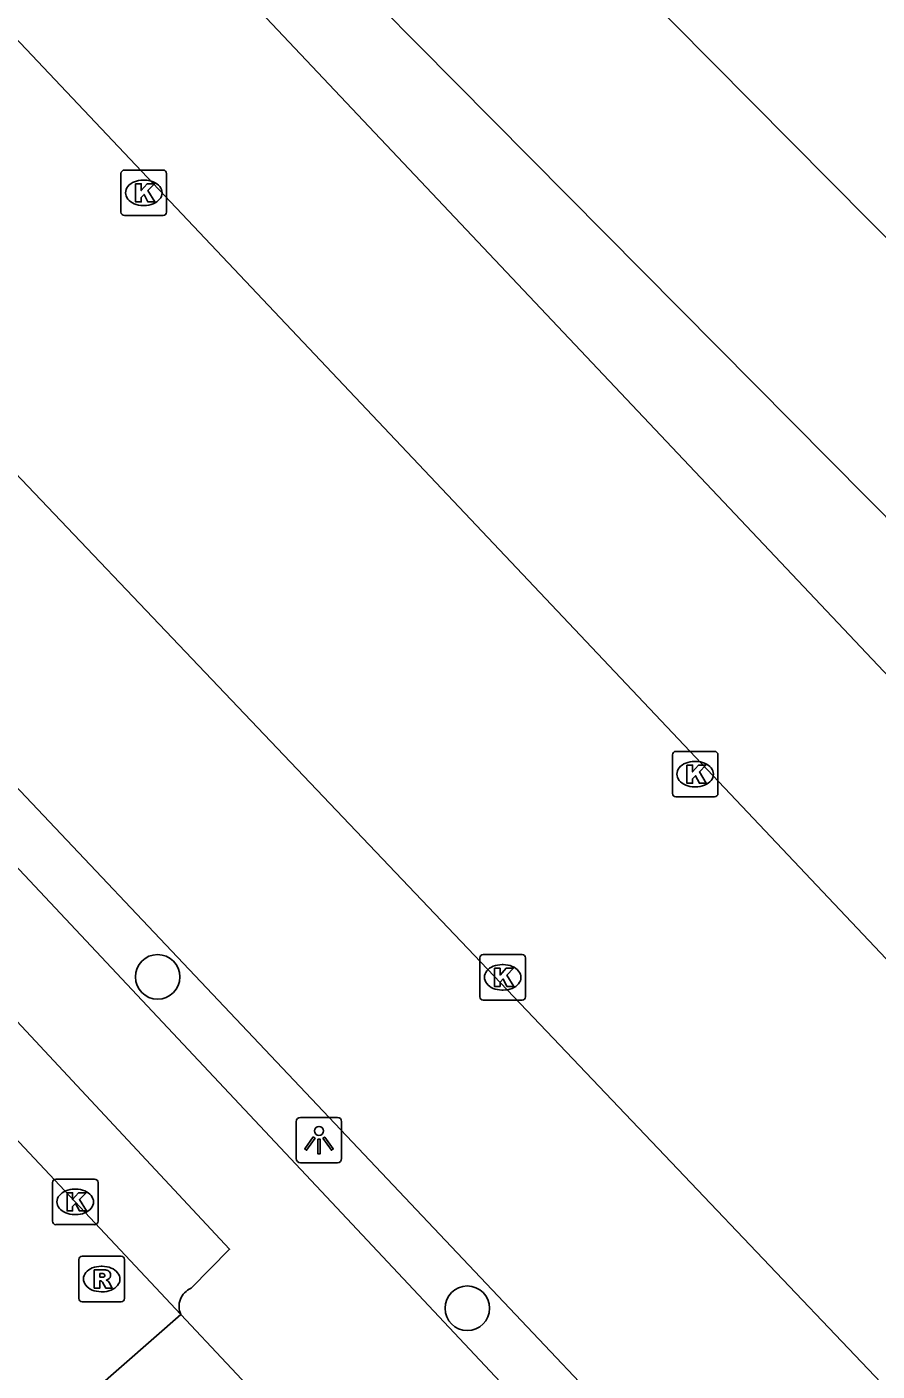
# Model space of a CAD drawing. Extents: x 162347 to 162868, y 381221 to 381813.
# Drawn here: x 162687 to 162705.66, y 381504.82 to 381534.32 of the extents above; entities that cross this region are included whole.
import ezdxf

# ---------------------------------------------------------------- set-up
doc = ezdxf.new("R2010")
doc.units = 0
for name, color, linetype in [('IMGEO_Boom', 7, 'Continuous'), ('IMGEO_Kolk', 7, 'Continuous'), ('IMGEO_Lichtpunt', 7, 'Continuous'), ('IMGEO_Parkeervlak_open', 7, 'Continuous'), ('IMGEO_Rijbaan_lokaal_gesloten', 7, 'Continuous'), ('IMGEO_Rijbaan_lokaal_open', 7, 'Continuous'), ('IMGEO_Rioolput', 7, 'Continuous'), ('IMGEO_Voetpad_open', 7, 'Continuous')]:
    doc.layers.add(name, color=color, linetype=linetype)

msp = doc.modelspace()

# ---------------------------------------------------------------- linework, layer by layer
at = {"layer": 'IMGEO_Boom'}
for centre in [(162689.87, 381513.476), (162696.668, 381506.204)]:
    msp.add_circle(centre, 0.489, dxfattribs=at)
at = {"layer": 'IMGEO_Kolk'}
for p, q in [((162689.14, 381531.181), (162689.992, 381531.181)), ((162689.065, 381530.255), (162689.065, 381531.107)), ((162689.553, 381530.961), (162689.578, 381530.961)), ((162690.066, 381531.107), (162690.066, 381530.255)), ((162689.576, 381530.401), (162689.551, 381530.401)), ((162689.992, 381530.181), (162689.14, 381530.181)), ((162701.17, 381517.498), (162701.17, 381518.35)), ((162701.245, 381518.424), (162702.097, 381518.424)), ((162701.658, 381518.204), (162701.683, 381518.204)), ((162702.171, 381518.35), (162702.171, 381517.498)), ((162701.681, 381517.644), (162701.656, 381517.644)), ((162702.097, 381517.424), (162701.245, 381517.424)), ((162696.944, 381513.039), (162696.944, 381513.891)), ((162697.019, 381513.965), (162697.871, 381513.965)), ((162697.432, 381513.745), (162697.457, 381513.745)), ((162697.945, 381513.891), (162697.945, 381513.039)), ((162697.455, 381513.185), (162697.43, 381513.185)), ((162697.871, 381512.965), (162697.019, 381512.965)), ((162687.635, 381509.038), (162688.487, 381509.038)), ((162687.56, 381508.112), (162687.56, 381508.964)), ((162688.048, 381508.818), (162688.073, 381508.818)), ((162688.561, 381508.964), (162688.561, 381508.112)), ((162688.071, 381508.258), (162688.046, 381508.258)), ((162688.487, 381508.038), (162687.635, 381508.038))]:
    msp.add_line(p, q, dxfattribs=at)
for points in [[(162689.14, 381531.181), (162689.992, 381531.181)], [(162689.065, 381530.255), (162689.065, 381531.107)], [(162689.386, 381530.881), (162689.509, 381530.881), (162689.509, 381530.73), (162689.639, 381530.881), (162689.803, 381530.881), (162689.657, 381530.73), (162689.81, 381530.481), (162689.658, 381530.481), (162689.573, 381530.645), (162689.509, 381530.578), (162689.509, 381530.481), (162689.386, 381530.481), (162689.386, 381530.881)], [(162690.066, 381531.107), (162690.066, 381530.255)], [(162689.992, 381530.181), (162689.14, 381530.181)], [(162701.17, 381517.498), (162701.17, 381518.35)], [(162701.245, 381518.424), (162702.097, 381518.424)], [(162702.171, 381518.35), (162702.171, 381517.498)], [(162701.491, 381518.124), (162701.614, 381518.124), (162701.614, 381517.973), (162701.744, 381518.124), (162701.908, 381518.124), (162701.762, 381517.973), (162701.915, 381517.724), (162701.763, 381517.724), (162701.678, 381517.888), (162701.614, 381517.821), (162701.614, 381517.724), (162701.491, 381517.724), (162701.491, 381518.124)], [(162702.097, 381517.424), (162701.245, 381517.424)], [(162696.944, 381513.039), (162696.944, 381513.891)], [(162697.019, 381513.965), (162697.871, 381513.965)], [(162697.945, 381513.891), (162697.945, 381513.039)], [(162697.265, 381513.665), (162697.388, 381513.665), (162697.388, 381513.514), (162697.518, 381513.665), (162697.682, 381513.665), (162697.536, 381513.514), (162697.689, 381513.265), (162697.537, 381513.265), (162697.452, 381513.429), (162697.388, 381513.362), (162697.388, 381513.265), (162697.265, 381513.265), (162697.265, 381513.665)], [(162697.871, 381512.965), (162697.019, 381512.965)], [(162687.635, 381509.038), (162688.487, 381509.038)], [(162687.56, 381508.112), (162687.56, 381508.964)], [(162687.881, 381508.738), (162688.004, 381508.738), (162688.004, 381508.587), (162688.134, 381508.738), (162688.298, 381508.738), (162688.152, 381508.587), (162688.305, 381508.338), (162688.153, 381508.338), (162688.068, 381508.502), (162688.004, 381508.435), (162688.004, 381508.338), (162687.881, 381508.338), (162687.881, 381508.738)], [(162688.561, 381508.964), (162688.561, 381508.112)], [(162688.487, 381508.038), (162687.635, 381508.038)]]:
    msp.add_lwpolyline(points, dxfattribs=at)
for centre, start, end in [((162689.142, 381531.105), 91.552, 178.448), ((162689.142, 381531.105), 91.552, 178.448), ((162689.99, 381531.105), 1.552, 88.448), ((162689.99, 381531.105), 1.552, 88.448), ((162689.142, 381530.257), 181.552, 268.448), ((162689.142, 381530.257), 181.552, 268.448), ((162689.99, 381530.257), 271.552, 358.448), ((162689.99, 381530.257), 271.552, 358.448), ((162701.247, 381518.348), 91.552, 178.448), ((162701.247, 381518.348), 91.552, 178.448), ((162702.095, 381518.348), 1.552, 88.448), ((162702.095, 381518.348), 1.552, 88.448), ((162701.247, 381517.5), 181.552, 268.448), ((162701.247, 381517.5), 181.552, 268.448), ((162702.095, 381517.5), 271.552, 358.448), ((162702.095, 381517.5), 271.552, 358.448), ((162697.021, 381513.889), 91.552, 178.448), ((162697.021, 381513.889), 91.552, 178.448), ((162697.869, 381513.889), 1.552, 88.448), ((162697.869, 381513.889), 1.552, 88.448), ((162697.021, 381513.041), 181.552, 268.448), ((162697.021, 381513.041), 181.552, 268.448), ((162697.869, 381513.041), 271.552, 358.448), ((162697.869, 381513.041), 271.552, 358.448), ((162687.637, 381508.962), 91.552, 178.448), ((162687.637, 381508.962), 91.552, 178.448), ((162688.485, 381508.962), 1.552, 88.448), ((162688.485, 381508.962), 1.552, 88.448), ((162687.637, 381508.114), 181.552, 268.448), ((162687.637, 381508.114), 181.552, 268.448), ((162688.485, 381508.114), 271.552, 358.448), ((162688.485, 381508.114), 271.552, 358.448)]:
    msp.add_arc(centre, 0.0765, start, end, dxfattribs=at)
for centre, major_axis, ratio, start_param, end_param in [((162689.552, 381530.681), (-0.387, 0.002), 0.722429, 4.712389, 7.853982), ((162689.577, 381530.681), (-0.39, 0.002), 0.717154, 1.570796, 4.712389), ((162701.657, 381517.924), (-0.387, 0.002), 0.722429, 4.712389, 7.853982), ((162701.682, 381517.924), (-0.39, 0.002), 0.717154, 1.570796, 4.712389), ((162697.431, 381513.465), (-0.387, 0.002), 0.722429, 4.712389, 7.853982), ((162697.456, 381513.465), (-0.39, 0.002), 0.717154, 1.570796, 4.712389), ((162688.047, 381508.538), (-0.387, 0.002), 0.722429, 4.712389, 7.853982), ((162688.072, 381508.538), (-0.39, 0.002), 0.717154, 1.570796, 4.712389)]:
    msp.add_ellipse(centre, major_axis=major_axis, ratio=ratio, start_param=start_param, end_param=end_param, dxfattribs=at)
at = {"layer": 'IMGEO_Lichtpunt'}
for p, q in [((162692.913, 381510.298), (162692.913, 381509.491)), ((162692.913, 381510.298), (162692.913, 381509.491)), ((162693.815, 381510.393), (162693.007, 381510.393)), ((162693.815, 381510.393), (162693.007, 381510.393)), ((162693.909, 381509.491), (162693.909, 381510.298)), ((162693.909, 381509.491), (162693.909, 381510.298)), ((162693.007, 381509.397), (162693.815, 381509.397)), ((162693.007, 381509.397), (162693.815, 381509.397))]:
    msp.add_line(p, q, dxfattribs=at)
for points in [[(162693.287, 381509.962), (162693.326, 381509.934), (162693.138, 381509.672), (162693.1, 381509.699), (162693.287, 381509.962)], [(162693.389, 381509.914), (162693.436, 381509.914), (162693.436, 381509.592), (162693.389, 381509.592), (162693.389, 381509.914)], [(162693.499, 381509.934), (162693.537, 381509.961), (162693.724, 381509.699), (162693.685, 381509.671), (162693.499, 381509.934)]]:
    msp.add_lwpolyline(points, dxfattribs=at)
msp.add_circle((162693.412, 381510.096), 0.0994, dxfattribs=at)
for centre, start, end in [((162693.007, 381510.298), 90, 180), ((162693.007, 381510.298), 90, 180), ((162693.815, 381510.298), 0, 90), ((162693.815, 381510.298), 0, 90), ((162693.007, 381509.491), 180, 270), ((162693.007, 381509.491), 180, 270), ((162693.815, 381509.491), 270, 0), ((162693.815, 381509.491), 270, 360)]:
    msp.add_arc(centre, 0.0946, start, end, dxfattribs=at)
at = {"layer": 'IMGEO_Parkeervlak_open'}
for points in [[(162709.552, 381519.85), (162680.791, 381548.848)], [(162679.697, 381547.801), (162708.069, 381517.791)], [(162723.562, 381478.758), (162664.205, 381541.489)]]:
    msp.add_lwpolyline(points, dxfattribs=at)
at = {"layer": 'IMGEO_Rijbaan_lokaal_gesloten'}
msp.add_lwpolyline([(162690.38, 381506.067), (162680.177, 381516.931), (162671.851, 381525.81), (162667.188, 381530.811)], dxfattribs=at)
at = {"layer": 'IMGEO_Rijbaan_lokaal_open'}
for points in [[(162714.143, 381521.357), (162683.907, 381551.826), (162680.791, 381548.848)], [(162679.697, 381547.801), (162676.587, 381544.828), (162707.512, 381512.13)], [(162667.559, 381544.683), (162710.082, 381500.025), (162727.115, 381482.137)], [(162687.832, 381503.834), (162690.38, 381506.067)], [(162690.38, 381506.067), (162692.384, 381503.933)]]:
    msp.add_lwpolyline(points, dxfattribs=at)
at = {"layer": 'IMGEO_Rioolput'}
for p, q in [((162688.141, 381506.419), (162688.141, 381507.271)), ((162688.216, 381507.345), (162689.068, 381507.345)), ((162689.142, 381507.271), (162689.142, 381506.419)), ((162688.629, 381507.125), (162688.654, 381507.125)), ((162688.652, 381506.565), (162688.627, 381506.565)), ((162689.068, 381506.345), (162688.216, 381506.345))]:
    msp.add_line(p, q, dxfattribs=at)
for points in [[(162688.141, 381506.419), (162688.141, 381507.271)], [(162688.216, 381507.345), (162689.068, 381507.345)], [(162689.142, 381507.271), (162689.142, 381506.419)], [(162688.73, 381507.043), (162688.478, 381507.045), (162688.478, 381506.645)], [(162688.656, 381506.964), (162688.602, 381506.964), (162688.602, 381506.883)], [(162688.478, 381506.645), (162688.602, 381506.645), (162688.602, 381506.807), (162688.613, 381506.807)], [(162688.602, 381506.883), (162688.654, 381506.883)], [(162688.66, 381506.778), (162688.731, 381506.645), (162688.871, 381506.645), (162688.806, 381506.771)], [(162689.068, 381506.345), (162688.216, 381506.345)]]:
    msp.add_lwpolyline(points, dxfattribs=at)
for centre, radius, start, end in [((162688.218, 381507.269), 0.0765, 91.552, 178.448), ((162688.218, 381507.269), 0.0765, 91.552, 178.448), ((162689.066, 381507.269), 0.0765, 1.552, 88.448), ((162689.066, 381507.269), 0.0765, 1.552, 88.448), ((162688.662, 381506.868), 0.0964, 77.0061, 93.1865), ((162688.676, 381506.925), 0.0378, 276.6634, 79.6772), ((162688.729, 381506.933), 0.109, 350.3612, 89.416), ((162688.612, 381506.754), 0.0533, 26.0293, 88.6989), ((162688.638, 381507.072), 0.19, 274.7715, 282.9687), ((162688.727, 381506.933), 0.112, 277.5842, 350.9817), ((162688.711, 381506.718), 0.108, 29.5134, 73.7905), ((162688.218, 381506.421), 0.0765, 181.552, 268.448), ((162688.218, 381506.421), 0.0765, 181.552, 268.448), ((162689.066, 381506.421), 0.0765, 271.552, 358.448), ((162689.066, 381506.421), 0.0765, 271.552, 358.448)]:
    msp.add_arc(centre, radius, start, end, dxfattribs=at)
for centre, major_axis, ratio, start_param, end_param in [((162688.628, 381506.845), (-0.387, 0.002), 0.722429, 4.712389, 7.853982), ((162688.653, 381506.845), (-0.39, 0.002), 0.717154, 1.570796, 4.712389)]:
    msp.add_ellipse(centre, major_axis=major_axis, ratio=ratio, start_param=start_param, end_param=end_param, dxfattribs=at)
at = {"layer": 'IMGEO_Voetpad_open'}
for points in [[(162727.352, 381472.54), (162718.237, 381482.347), (162714.352, 381486.527), (162670.77, 381532.927), (162665.411, 381538.603), (162658.834, 381545.613)], [(162667.917, 381530.791), (162668.865, 381531.679), (162673.277, 381526.965), (162691.449, 381507.498), (162690.603, 381506.642)]]:
    msp.add_lwpolyline(points, dxfattribs=at)
msp.add_arc((162690.765, 381506.248), 0.425, 112.354, 205.2508, dxfattribs=at)

doc.saveas('drawing.dxf')
